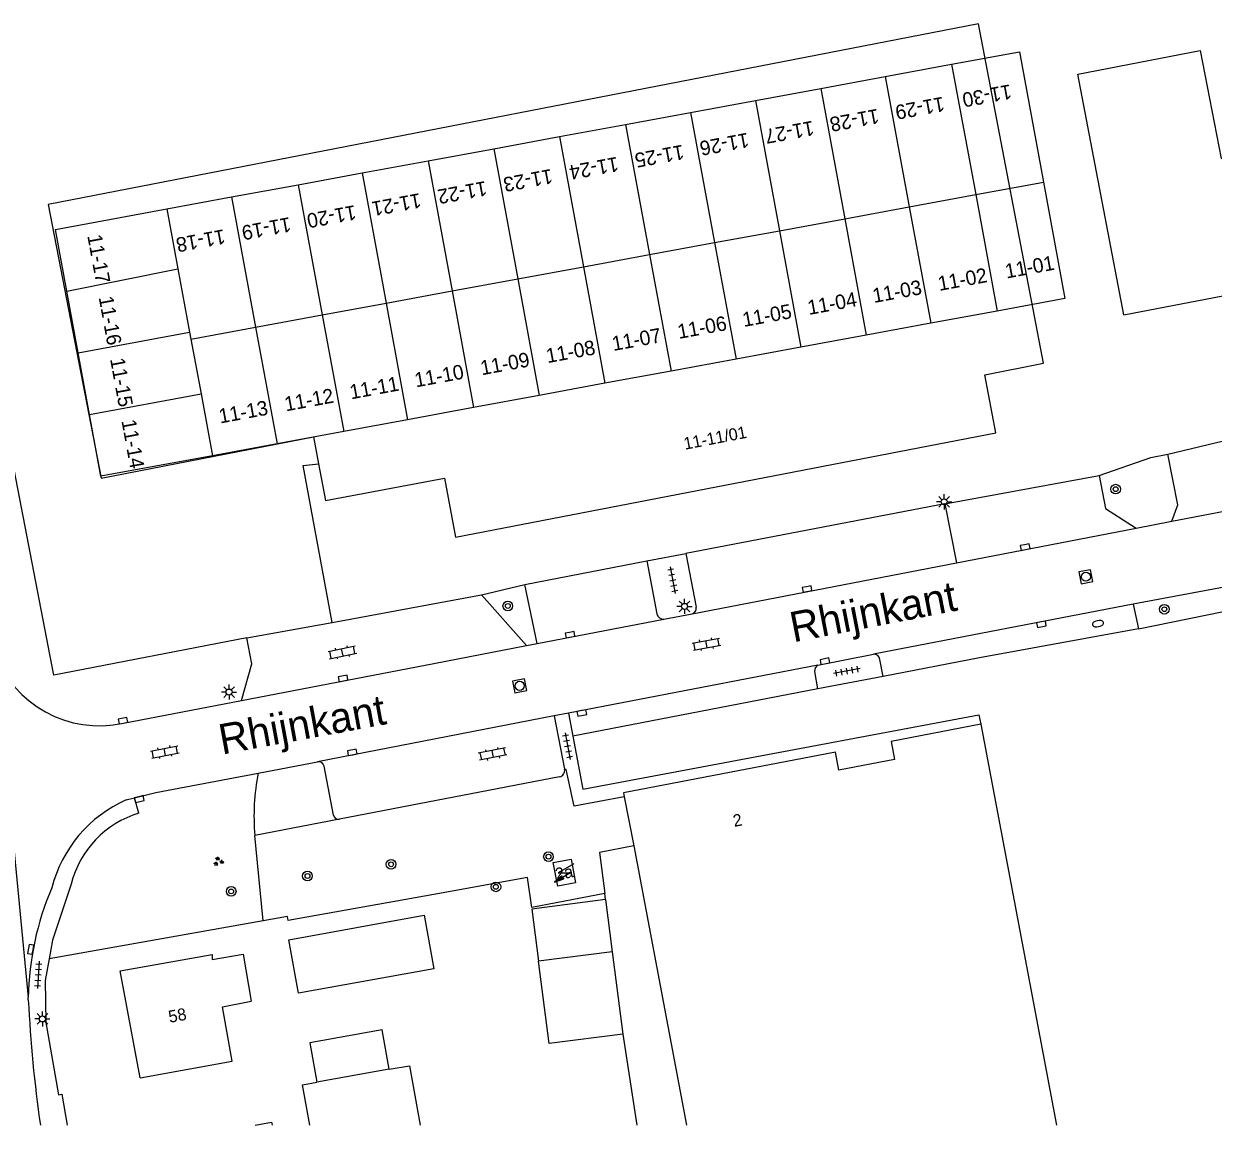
# Model space of a CAD drawing. Extents: x 136000 to 141000, y 400494 to 402006.
# Drawn here: x 137966.1 to 138064.5, y 400500 to 400591.1 of the extents above; entities that cross this region are included whole.
import ezdxf

# ---------------------------------------------------------------- set-up
doc = ezdxf.new("R2010")
doc.units = 0
for name, color, linetype in [('gg-afsc-erfafscheiding', 7, 'Continuous'), ('gg-afsc-hekwerk', 7, 'Continuous'), ('gg-afsc-muur', 7, 'Continuous'), ('gg-anno-huisnummerreeks BGT', 7, 'Continuous'), ('gg-anno-openbare ruimte label', 7, 'Continuous'), ('gg-bbg-gedigitaliseerde bebouwing', 7, 'Continuous'), ('gg-bbg-gedigitaliseerde bijgebouw', 7, 'Continuous'), ('gg-bbg-hoofdgebouw', 7, 'Continuous'), ('gg-bbg-overig bouwwerk', 7, 'Continuous'), ('gg-bbg-tussenscheiding', 7, 'Continuous'), ('gg-knt-verharding', 7, 'Continuous'), ('gg-knt-verharding nz', 7, 'Continuous'), ('gt-anno-plantopografie huisnummer', 7, 'Continuous'), ('gt-bbg-plantopografie pand', 7, 'Continuous'), ('gt-bbg-plantopografie tussenscheiding', 7, 'Continuous'), ('gt-grn-groengrens', 7, 'Continuous'), ('gt-grn-weggrens', 7, 'Continuous'), ('gt-symb-boom', 7, 'Continuous'), ('gt-symb-brandkraan', 7, 'Continuous'), ('gt-symb-groenvak', 7, 'Continuous'), ('gt-symb-klinker verharding', 7, 'Continuous'), ('gt-symb-kolk', 7, 'Continuous'), ('gt-symb-lichtmast', 7, 'Continuous'), ('gt-symb-rioolschacht', 7, 'Continuous'), ('gt-symb-tegel verharding', 7, 'Continuous'), ('gt-symb-trafo symbool', 7, 'Continuous')]:
    doc.layers.add(name, color=color, linetype=linetype)

# ---------------------------------------------------------------- blocks, each defined once
blk = doc.blocks.new('gt0-KOLK')
at = {"layer": 'gt-symb-kolk'}
blk.add_lwpolyline([(0, 0), (0.375, 0), (0.375, 0.4), (-0.375, 0.4), (-0.375, 0), (0, 0)], dxfattribs=at)
blk = doc.blocks.new('gt0-RS')
at = {"layer": 'gt-symb-rioolschacht'}
blk.add_lwpolyline([(-0.5, -0.5), (0.5, -0.5), (0.5, 0.5), (-0.5, 0.5)], close=True, dxfattribs=at)
blk.add_circle((0, 0), 0.375, dxfattribs=at)
blk = doc.blocks.new('gt0-BR')
at = {"layer": 'gt-symb-brandkraan'}
for centre, radius, start, end in [((-0.244, 0), 0.206, 107.56694, 252.43307), ((0.599, -2.664), 3, 106.89205, 107.56694), ((0, -0.691), 0.938, 73.10799, 106.89205), ((-0.599, -2.664), 3, 72.43309, 73.10799), ((0.244, 0), 0.206, 287.56695, 72.43309), ((0.599, 2.664), 3, 252.43307, 253.10797), ((0, 0.691), 0.938, 253.10797, 286.89206), ((-0.599, 2.664), 3, 286.89206, 287.56695)]:
    blk.add_arc(centre, radius, start, end, dxfattribs=at)
blk = doc.blocks.new('gt0-BOOM')
at = {"layer": 'gt-symb-boom'}
for radius in [0.4, 0.2]:
    blk.add_circle((0, 0), radius, dxfattribs=at)
blk = doc.blocks.new('gt0-TEG1')
at = {"layer": 'gt-symb-tegel verharding'}
for p, q in [((-1.125, 0), (1.125, 0)), ((-0.9, -0.25), (-0.9, 0.25)), ((-0.45, -0.25), (-0.45, 0.25)), ((0, -0.25), (0, 0.25)), ((0.45, -0.25), (0.45, 0.25)), ((0.9, -0.25), (0.9, 0.25))]:
    blk.add_line(p, q, dxfattribs=at)
blk = doc.blocks.new('gt0-KL1')
at = {"layer": 'gt-symb-klinker verharding'}
for p, q in [((-1.15, 0.3), (1.15, 0.3)), ((-1, -0.3), (-1, 0.3)), ((-0.5, 0.3), (-0.5, 0.45)), ((0, -0.3), (0, 0.3)), ((0.5, 0.3), (0.5, 0.45)), ((1, -0.3), (1, 0.3)), ((-1.15, -0.3), (1.15, -0.3)), ((-0.5, -0.45), (-0.5, -0.3)), ((0.5, -0.45), (0.5, -0.3))]:
    blk.add_line(p, q, dxfattribs=at)
blk = doc.blocks.new('gt0-LMAST')
at = {"layer": 'gt-symb-lichtmast'}
for p, q in [((-0.182, 0.173), (-0.447, 0.438)), ((-0.005, 0.246), (-0.005, 0.621)), ((0.172, 0.173), (0.437, 0.438)), ((-0.255, -0.004), (-0.63, -0.004)), ((-0.182, -0.181), (-0.447, -0.446)), ((-0.005, -0.254), (-0.005, -0.629)), ((0.437, -0.446), (0.172, -0.181)), ((0.245, -0.004), (0.62, -0.004))]:
    blk.add_line(p, q, dxfattribs=at)
blk.add_circle((-0.005, -0.004), 0.25, dxfattribs=at)
blk = doc.blocks.new('gt0-HSP')
at = {"layer": 'gt-symb-trafo symbool'}
for points in [[(0.771, 0.746), (-0.529, -0.004), (0.471, -0.004), (-0.829, -0.754)], [(-0.217, -0.24), (-0.829, -0.754), (-0.077, -0.48)]]:
    blk.add_lwpolyline(points, dxfattribs=at)
blk = doc.blocks.new('gt0-GRVAK')
at = {"layer": 'gt-symb-groenvak'}
for p, q in [((-0.11, 0.189), (-0.228, 0.24)), ((-0.182, 0.153), (0.088, 0.153)), ((-0.091, 0.211), (-0.156, 0.322)), ((-0.047, 0.214), (-0.047, 0.393)), ((-0.004, 0.211), (0.061, 0.322)), ((0.015, 0.189), (0.133, 0.24)), ((0.262, -0.052), (0.197, 0.059)), ((0.305, -0.049), (0.305, 0.13)), ((0.349, -0.052), (0.414, 0.059)), ((-0.245, -0.228), (-0.363, -0.177)), ((-0.318, -0.264), (-0.047, -0.264)), ((-0.226, -0.206), (-0.291, -0.095)), ((-0.183, -0.203), (-0.183, -0.024)), ((-0.139, -0.206), (-0.074, -0.095)), ((-0.12, -0.228), (-0.002, -0.177)), ((0.243, -0.074), (0.125, -0.023)), ((0.17, -0.11), (0.441, -0.11)), ((0.368, -0.074), (0.486, -0.023))]:
    blk.add_line(p, q, dxfattribs=at)

msp = doc.modelspace()

# ---------------------------------------------------------------- linework, layer by layer
at = {"layer": 'gg-afsc-erfafscheiding'}
for p, q in [((138059.289, 400555.235), (138060.715, 400555.526)), ((138055.022, 400553.757), (138059.289, 400555.235)), ((138003.945, 400543.884), (138007.527, 400544.732)), ((138000, 400519.09), (137987.966, 400516.945))]:
    msp.add_line(p, q, dxfattribs=at)
msp.add_lwpolyline([(138008.094, 400518.021), (138007.745, 400520.494), (138000, 400519.09)], dxfattribs=at)
at = {"layer": 'gg-afsc-hekwerk'}
for p, q in [((138058.27, 400541.069), (138081.107, 400545.684)), ((137984.525, 400540.311), (137991.597, 400541.578)), ((138013.703, 400522.567), (138014.138, 400519.163)), ((138014.138, 400519.163), (138008.094, 400518.021))]:
    msp.add_line(p, q, dxfattribs=at)
for points in [[(137984.525, 400540.311), (137968.565, 400537.24), (137960.064, 400581.277)], [(137991.597, 400541.578), (137989.193, 400554.582), (137990.471, 400554.718)]]:
    msp.add_lwpolyline(points, dxfattribs=at)
at = {"layer": 'gg-afsc-muur'}
msp.add_line((138016.548, 400523.111), (138013.703, 400522.567), dxfattribs=at)
at = {"layer": 'gg-bbg-gedigitaliseerde bebouwing'}
for p, q in [((138045.226, 400533.172), (138051.508, 400500)), ((138016.548, 400523.111), (138020.902, 400500))]:
    msp.add_line(p, q, dxfattribs=at)
for points in [[(137983.338, 400505.288), (137982.534, 400509.793), (137984.901, 400510.259)], [(137985.216, 400500), (137986.589, 400500.245), (137986.633, 400500)]]:
    msp.add_lwpolyline(points, dxfattribs=at)
at = {"layer": 'gg-bbg-gedigitaliseerde bijgebouw'}
for p, q in [((138014.202, 400518.664), (138014.754, 400514.348)), ((137988.812, 400510.921), (137988.02, 400515.35)), ((138014.754, 400514.348), (138008.663, 400513.57))]:
    msp.add_line(p, q, dxfattribs=at)
for points in [[(138014.202, 400518.664), (138008.111, 400517.886), (138008.663, 400513.57)], [(137988.02, 400515.35), (137999.191, 400517.365), (137999.99, 400512.936), (137988.812, 400510.921)], [(137996.315, 400504.625), (137995.734, 400507.882), (137989.749, 400506.814), (137990.33, 400503.556)], [(137996.315, 400504.625), (137997.992, 400504.924), (137998.871, 400500)], [(137989.737, 400500), (137989.14, 400503.344), (137990.33, 400503.556)]]:
    msp.add_lwpolyline(points, dxfattribs=at)
at = {"layer": 'gg-bbg-hoofdgebouw'}
for p, q in [((138046.473, 400557.276), (138045.557, 400562.073)), ((138015.688, 400527.496), (138015.753, 400527.165)), ((138015.753, 400527.165), (138016.548, 400523.111)), ((137975.72, 400503.93), (137983.338, 400505.288))]:
    msp.add_line(p, q, dxfattribs=at)
for points in [[(138045.557, 400562.073), (138050.433, 400563.036), (138045.034, 400591.12), (137968.104, 400576.169), (137972.501, 400553.542), (137990.053, 400556.953), (137990.471, 400554.718)], [(138057.06, 400567.04), (138053.252, 400586.96), (138063.376, 400588.91), (138065.116, 400579.983), (138070.831, 400581.095), (138070.809, 400581.206), (138078.502, 400582.705)], [(138057.06, 400567.04), (138067.265, 400569.004), (138066.256, 400574.247), (138066.695, 400574.331)], [(137990.471, 400554.718), (137991.04, 400551.67), (138000.88, 400553.54), (138001.8, 400548.65), (138046.473, 400557.276)], [(138045.226, 400533.172), (138037.823, 400531.749), (138038.112, 400530.246), (138033.498, 400529.366), (138033.209, 400530.868), (138015.688, 400527.496)], [(138009.88, 400521.73), (138011.36, 400522.01), (138011.73, 400520.06), (138010.25, 400519.78), (138009.88, 400521.73)], [(137975.72, 400503.93), (137974.07, 400512.77), (137981.66, 400514.12), (137981.68, 400513.71), (137984.23, 400514.15), (137984.901, 400510.259)]]:
    msp.add_lwpolyline(points, dxfattribs=at)
at = {"layer": 'gg-bbg-overig bouwwerk'}
msp.add_line((138014.754, 400514.348), (138015.625, 400507.53), dxfattribs=at)
msp.add_lwpolyline([(138015.625, 400507.53), (138009.534, 400506.752), (138008.663, 400513.57)], dxfattribs=at)
at = {"layer": 'gg-bbg-tussenscheiding'}
msp.add_line((137996.315, 400504.625), (137990.33, 400503.556), dxfattribs=at)
at = {"layer": 'gg-knt-verharding'}
for p, q in [((138042.261, 400551.399), (138055.022, 400553.757)), ((138042.261, 400551.399), (138020.848, 400547.297)), ((138042.261, 400551.399), (138043.226, 400546.53)), ((138058.085, 400549.394), (138061.025, 400549.961)), ((138007.527, 400544.732), (138017.631, 400546.678)), ((138017.631, 400546.678), (138020.848, 400547.297)), ((138017.631, 400546.678), (138018.456, 400542.3)), ((138020.848, 400547.297), (138021.7, 400542.855)), ((138008.548, 400539.847), (138007.527, 400544.732)), ((137991.597, 400541.578), (138003.945, 400543.884)), ((138003.945, 400543.884), (138007.675, 400539.679)), ((138057.836, 400543.103), (138058.27, 400541.069)), ((138019.034, 400541.868), (138021.359, 400542.317)), ((138007.675, 400539.679), (138008.548, 400539.847)), ((137963.691, 400539.166), (137966.466, 400510.567)), ((138031.769, 400538.072), (138036.373, 400538.961)), ((138037.166, 400537.12), (138036.899, 400538.541)), ((138037.166, 400537.12), (138031.751, 400536.11)), ((138031.751, 400536.11), (138011.495, 400532.191)), ((137974.335, 400533.271), (137984.083, 400535.132)), ((138009.963, 400533.863), (137990.394, 400530.076)), ((138011.133, 400534.089), (138009.963, 400533.863)), ((138009.963, 400533.863), (138010.813, 400529.445)), ((138011.133, 400534.089), (138011.495, 400532.191)), ((137985.478, 400529.137), (137990.394, 400530.076)), ((137977.005, 400527.519), (137985.478, 400529.137)), ((137991.698, 400525.661), (137990.921, 400529.709)), ((138010.395, 400528.827), (137992.209, 400525.314)), ((137974.562, 400526.922), (137975.252, 400527.09)), ((137975.252, 400527.09), (137977.005, 400527.519)), ((137975.608, 400525.81), (137975.252, 400527.09)), ((137966.466, 400510.367), (137966.466, 400510.567))]:
    msp.add_line(p, q, dxfattribs=at)
for points in [[(138061.025, 400549.961), (138061.524, 400551.327), (138060.715, 400555.526)], [(138055.022, 400553.757), (138055.551, 400551.02), (138058.085, 400549.394)], [(138081.18, 400547.495), (138080.868, 400547.419), (138057.836, 400543.103)], [(138058.27, 400541.069), (138045.127, 400538.657), (138037.166, 400537.12)], [(137984.083, 400535.132), (137984.956, 400538.176), (137984.525, 400540.311)], [(138031.751, 400536.11), (138031.517, 400537.549), (138031.56, 400537.85), (138031.769, 400538.072)], [(138011.495, 400532.191), (138012.335, 400527.799), (138045.079, 400533.957), (138045.226, 400533.172)], [(138015.753, 400527.165), (138011.609, 400526.396), (138010.952, 400529.432), (138010.813, 400529.445)], [(137970.01, 400519.94), (137968.47, 400515.3), (137968.185, 400513.776)], [(137968.185, 400513.776), (137967.85, 400511.98), (137967.92, 400508.51), (137968.95, 400502.51), (137969.25, 400502.56), (137969.691, 400500)]]:
    msp.add_lwpolyline(points, dxfattribs=at)
for centre, radius, start, end in [((138021.242, 400542.768), 0.466, 284.51769, 10.7469), ((138018.976, 400542.394), 0.529, 190.20411, 276.24666), ((137972.309, 400542.169), 9.126, 199.21396, 282.82777), ((138036.389, 400538.442), 0.519, 10.98787, 91.79886), ((137990.468, 400529.62), 0.462, 11.07368, 99.22002), ((138010.296, 400529.345), 0.527, 280.86172, 10.99137), ((137979.04, 400516.894), 10.982, 114.06348, 165.53154), ((137977.956, 400517.967), 8.187, 106.66512, 166.05228), ((137992.127, 400525.744), 0.437, 190.8777, 280.76453), ((137990.805, 400510.105), 24.344, 156.94481, 178.91141), ((138078.859, 400515.934), 112.531, 182.83549, 188.1401)]:
    msp.add_arc(centre, radius, start, end, dxfattribs=at)
at = {"layer": 'gg-knt-verharding nz'}
for p, q in [((138061.025, 400549.961), (138067.66, 400551.24)), ((138043.226, 400546.53), (138058.085, 400549.394)), ((138021.359, 400542.317), (138043.226, 400546.53)), ((138057.836, 400543.103), (138036.373, 400538.961)), ((138008.548, 400539.847), (138019.034, 400541.868)), ((138000, 400538.2), (138007.675, 400539.679)), ((137984.083, 400535.132), (138000, 400538.2)), ((138031.769, 400538.072), (138011.133, 400534.089))]:
    msp.add_line(p, q, dxfattribs=at)
at = {"layer": 'gt-bbg-plantopografie pand'}
for p, q in [((138037.335, 400586.758), (138042.827, 400587.77)), ((138032, 400585.774), (138037.335, 400586.758)), ((138026.591, 400584.777), (138032, 400585.774)), ((138021.228, 400583.788), (138026.591, 400584.777)), ((138015.856, 400582.797), (138021.228, 400583.788)), ((138010.386, 400581.789), (138015.856, 400582.797)), ((138004.955, 400580.787), (138010.386, 400581.789)), ((137999.523, 400579.786), (138004.955, 400580.787)), ((137994.064, 400578.779), (137999.523, 400579.786)), ((137988.789, 400577.807), (137994.064, 400578.779)), ((137983.28, 400576.791), (137988.789, 400577.807)), ((137977.926, 400575.803), (137983.28, 400576.791)), ((137970.584, 400563.896), (137969.643, 400568.999)), ((138046.59, 400567.356), (138041.099, 400566.344)), ((138041.099, 400566.344), (138035.765, 400565.36)), ((138035.765, 400565.36), (138030.355, 400564.362)), ((138030.355, 400564.362), (138024.992, 400563.374)), ((137971.525, 400558.792), (137970.584, 400563.896)), ((138024.992, 400563.374), (138019.62, 400562.383)), ((138019.62, 400562.383), (138014.151, 400561.375)), ((138014.151, 400561.375), (138008.719, 400560.373)), ((138008.719, 400560.373), (138003.287, 400559.371)), ((138003.287, 400559.371), (137997.829, 400558.365)), ((137997.829, 400558.365), (137992.554, 400557.392)), ((137992.554, 400557.392), (137987.044, 400556.376)), ((137987.044, 400556.376), (137981.69, 400555.389))]:
    msp.add_line(p, q, dxfattribs=at)
for points in [[(138042.827, 400587.77), (138048.435, 400588.805), (138050.423, 400578.023)], [(138050.423, 400578.023), (138052.199, 400568.39), (138046.59, 400567.356)], [(137969.643, 400568.999), (137968.702, 400574.103), (137977.926, 400575.803)], [(137981.69, 400555.389), (137972.467, 400553.688), (137971.525, 400558.792)]]:
    msp.add_lwpolyline(points, dxfattribs=at)
at = {"layer": 'gt-bbg-plantopografie tussenscheiding'}
for p, q in [((138042.827, 400587.77), (138044.814, 400576.99)), ((138037.335, 400586.758), (138039.322, 400575.979)), ((138032, 400585.774), (138033.988, 400574.996)), ((138026.591, 400584.777), (138028.578, 400574)), ((138021.228, 400583.788), (138023.215, 400573.012)), ((138015.856, 400582.797), (138017.843, 400572.023)), ((138010.386, 400581.789), (138012.373, 400571.016)), ((138004.955, 400580.787), (138006.941, 400570.015)), ((137999.523, 400579.786), (138001.509, 400569.015)), ((137994.064, 400578.779), (137996.05, 400568.01)), ((138044.814, 400576.99), (138050.423, 400578.023)), ((137988.789, 400577.807), (137990.775, 400567.038)), ((138039.322, 400575.979), (138044.814, 400576.99)), ((138044.814, 400576.99), (138046.59, 400567.356)), ((137983.28, 400576.791), (137985.265, 400566.024)), ((138033.988, 400574.996), (138039.322, 400575.979)), ((138039.322, 400575.979), (138041.099, 400566.344)), ((137977.926, 400575.803), (137978.841, 400570.84)), ((138028.578, 400574), (138033.988, 400574.996)), ((138033.988, 400574.996), (138035.765, 400565.36)), ((138023.215, 400573.012), (138028.578, 400574)), ((138028.578, 400574), (138030.355, 400564.362)), ((138017.843, 400572.023), (138023.215, 400573.012)), ((138023.215, 400573.012), (138024.992, 400563.374)), ((138012.373, 400571.016), (138017.843, 400572.023)), ((138017.843, 400572.023), (138019.62, 400562.383)), ((137969.643, 400568.999), (137978.841, 400570.84)), ((137978.841, 400570.84), (137979.808, 400565.596)), ((138006.941, 400570.015), (138012.373, 400571.016)), ((138012.373, 400571.016), (138014.151, 400561.375)), ((138001.509, 400569.015), (138006.941, 400570.015)), ((138006.941, 400570.015), (138008.719, 400560.373)), ((137996.05, 400568.01), (138001.509, 400569.015)), ((138001.509, 400569.015), (138003.287, 400559.371)), ((137990.775, 400567.038), (137996.05, 400568.01)), ((137996.05, 400568.01), (137997.829, 400558.365)), ((137985.265, 400566.024), (137990.775, 400567.038)), ((137990.775, 400567.038), (137992.554, 400557.392)), ((137970.584, 400563.896), (137979.808, 400565.596)), ((137979.808, 400565.596), (137979.911, 400565.038)), ((137979.911, 400565.038), (137985.265, 400566.024)), ((137985.265, 400566.024), (137987.044, 400556.376)), ((137979.911, 400565.038), (137980.749, 400560.493)), ((137971.525, 400558.792), (137980.749, 400560.493)), ((137980.749, 400560.493), (137981.69, 400555.389))]:
    msp.add_line(p, q, dxfattribs=at)
at = {"layer": 'gt-grn-groengrens'}
for p, q in [((137992.209, 400525.314), (137985.201, 400523.96)), ((137985.89, 400516.909), (137985.201, 400523.96)), ((138014.202, 400518.664), (138014.138, 400519.163)), ((137985.89, 400516.909), (137968.185, 400513.776)), ((138015.625, 400507.53), (138016.785, 400500))]:
    msp.add_line(p, q, dxfattribs=at)
msp.add_lwpolyline([(137987.966, 400516.945), (137987.909, 400517.266), (137985.89, 400516.909)], dxfattribs=at)
msp.add_arc((138003.512, 400525.576), 18.382, 168.83047, 185.04405, dxfattribs=at)
at = {"layer": 'gt-grn-weggrens'}
msp.add_line((138060.715, 400555.526), (138066.566, 400556.915), dxfattribs=at)

# ---------------------------------------------------------------- block references
at = {"layer": 'gt-symb-boom'}
for p in [(138056.388, 400552.621), (138006.12, 400542.961), (138060.419, 400542.687), (137996.468, 400521.587), (138009.483, 400522.215), (137989.551, 400520.618), (138005.134, 400519.719), (137983.244, 400519.342)]:
    msp.add_blockref('gt0-BOOM', p, dxfattribs=at)
at = {"layer": 'gt-symb-brandkraan', "rotation": -169.10581701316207}
msp.add_blockref('gt0-BR', (138054.929, 400541.495), dxfattribs=at)
at = {"layer": 'gt-symb-groenvak'}
msp.add_blockref('gt0-GRVAK', (137982.178, 400521.818), dxfattribs=at)
at = {"layer": 'gt-symb-klinker verharding'}
for p, rotation in [((137992.438, 400539.123), 11.770626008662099), ((138022.55, 400539.796), 10.017934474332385), ((137977.757, 400530.872), 11.006664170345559), ((138004.854, 400530.709), -168.70129979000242)]:
    msp.add_blockref('gt0-KL1', p, dxfattribs=dict(at, rotation=rotation))
at = {"layer": 'gt-symb-kolk'}
for p, rotation in [((138048.862, 400548.019), -168.99333582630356), ((138030.83, 400544.55), -168.9933358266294), ((138050.209, 400541.632), -168.99333582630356), ((138011.23, 400540.772), -169.10581701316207), ((138032.308, 400538.584), -168.99333582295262), ((137992.532, 400536.762), 11.00666417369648), ((137974.335, 400533.271), 11.00666417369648), ((138012.201, 400534.296), -168.99333582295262), ((137993.298, 400530.644), 10.781616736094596), ((137975.598, 400527.175), -166.28353067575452), ((137966.866, 400514.515), 79.57734546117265)]:
    msp.add_blockref('gt0-KOLK', p, dxfattribs=dict(at, rotation=rotation))
at = {"layer": 'gt-symb-lichtmast'}
for p in [(138042.208, 400551.577), (138020.739, 400542.927), (137983.07, 400535.839), (137967.633, 400508.798)]:
    msp.add_blockref('gt0-LMAST', p, dxfattribs=at)
at = {"layer": 'gt-symb-rioolschacht'}
for p, rotation in [((138053.925, 400545.371), 10.894182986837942), ((138007.099, 400536.35), 10.89418298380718)]:
    msp.add_blockref('gt0-RS', p, dxfattribs=dict(at, rotation=rotation))
at = {"layer": 'gt-symb-tegel verharding'}
for p, rotation in [((138019.757, 400545.096), -79.21838326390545), ((138034.149, 400537.569), -169.16208955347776), ((138011.067, 400531.365), -79.21838326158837), ((137967.285, 400512.443), -93.38328761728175)]:
    msp.add_blockref('gt0-TEG1', p, dxfattribs=dict(at, rotation=rotation))
at = {"layer": 'gt-symb-trafo symbool'}
msp.add_blockref('gt0-HSP', (138010.822, 400520.872), dxfattribs=at)

# ---------------------------------------------------------------- texts
at = {"layer": 'gg-anno-huisnummerreeks BGT'}
for s, rotation, p in [('11-11/01', 10.9, (138020.765, 400555.878)), ('2', 10.9, (138024.844, 400524.676)), ('2a', 10.7, (138010.136, 400520.26)), ('58', 10.5, (137978.152, 400508.467))]:
    msp.add_text(s, height=1, rotation=rotation, dxfattribs=at).set_placement(p)
at = {"layer": 'gg-anno-openbare ruimte label'}
for rotation, p in [(11, (138029.724, 400539.941)), (10.5, (137982.478, 400530.659))]:
    msp.add_text('Rhijnkant', height=2.5, rotation=rotation, dxfattribs=at).set_placement(p)
at = {"layer": 'gt-anno-plantopografie huisnummer'}
for s, rotation, p in [('11-30', 190.44416, (138047.665, 400586.12)), ('11-29', 190.44416, (138042.115, 400585.097)), ('11-28', 190.44416, (138036.702, 400584.098)), ('11-27', 190.44416, (138031.33, 400583.108)), ('11-26', 190.44416, (138025.944, 400582.115)), ('11-25', 190.44416, (138020.576, 400581.125)), ('11-24', 190.44416, (138015.156, 400580.126)), ('11-23', 190.44416, (138009.705, 400579.121)), ('11-22', 190.44416, (138004.273, 400578.119)), ('11-21', 190.44416, (137998.828, 400577.115)), ('11-20', 190.44416, (137993.461, 400576.125)), ('11-19', 190.44416, (137988.069, 400575.131)), ('11-18', 190.44416, (137982.637, 400574.13)), ('11-17', 280.44416, (137971.34, 400573.585)), ('11-01', 10.44416, (138047.36, 400570.041)), ('11-02', 10.44416, (138041.81, 400569.017)), ('11-03', 10.44416, (138036.397, 400568.019)), ('11-16', 280.44416, (137972.281, 400568.482)), ('11-04', 10.44416, (138031.025, 400567.029)), ('11-05', 10.44416, (138025.639, 400566.036)), ('11-06', 10.44416, (138020.272, 400565.046)), ('11-07', 10.44416, (138014.851, 400564.046)), ('11-08', 10.44416, (138009.4, 400563.041)), ('11-15', 280.44416, (137973.223, 400563.378)), ('11-09', 10.44416, (138003.969, 400562.04)), ('11-10', 10.44416, (137998.523, 400561.036)), ('11-11', 10.44416, (137993.157, 400560.046)), ('11-12', 10.44416, (137987.765, 400559.052)), ('11-13', 10.44416, (137982.333, 400558.05)), ('11-14', 280.44416, (137974.164, 400558.275))]:
    msp.add_text(s, height=1.2, rotation=rotation, dxfattribs=at).set_placement(p)

doc.saveas('drawing.dxf')
